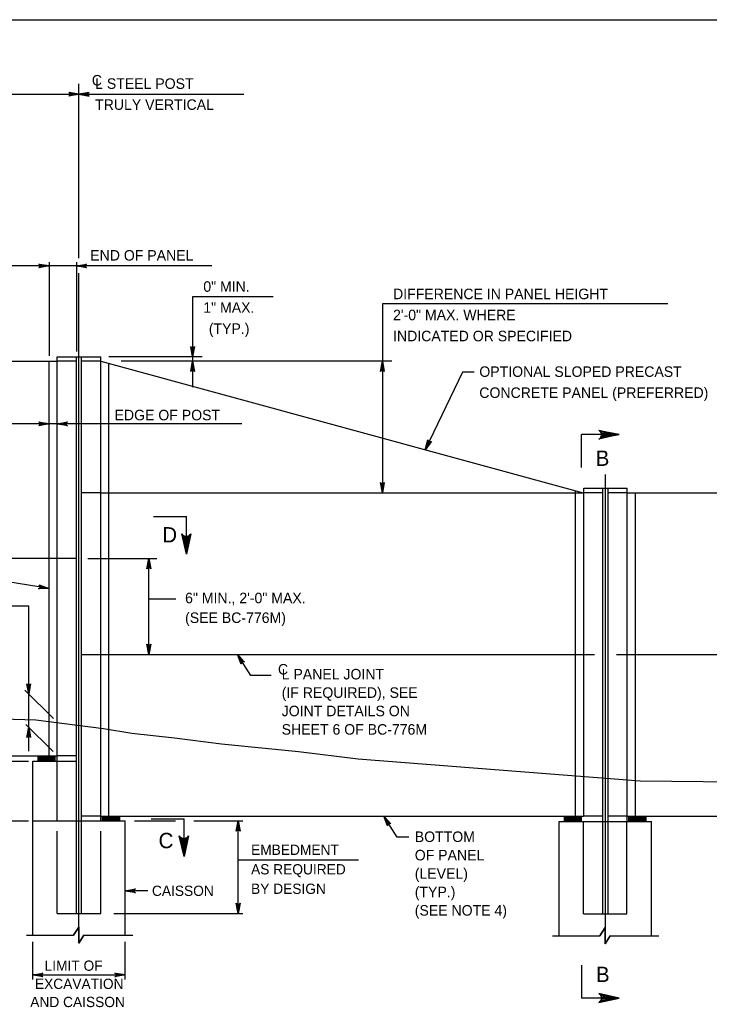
# Model space of a CAD drawing. Extents: x 3475 to 6558, y -3780 to 1166.
# Drawn here: x 4089.4 to 4290.8, y 268.3 to 556.7 of the extents above; entities that cross this region are included whole.
import ezdxf

# ---------------------------------------------------------------- set-up
doc = ezdxf.new("R2010")
doc.units = 0
doc.layers.add('1', color=7, linetype='Continuous')
doc.layers.add('2', color=7, linetype='Continuous')

msp = doc.modelspace()

# ---------------------------------------------------------------- linework, layer by layer
at = {"layer": '1'}
for p, q in [((4106.71, 487.07), (4106.71, 537.96)), ((3904.73, 534.93), (4154.88, 534.93)), ((4145.47, 484.79), (4062.52, 484.79)), ((4097.96, 485.85), (4097.96, 458.54)), ((4105.94, 485.85), (4105.94, 459.76)), ((4106.71, 291.76), (4106.71, 482.65)), ((4163.39, 475.79), (4139.9, 475.79)), ((4139.9, 475.79), (4139.9, 449.35)), ((4195.31, 473.71), (4195.31, 418.53)), ((4278.71, 473.71), (4195.31, 473.71)), ((3959.46, 456.94), (4100.36, 456.94)), ((4097.96, 341.73), (4097.96, 456.94)), ((4100.36, 322.69), (4100.36, 458.29)), ((4100.36, 458.29), (4113.06, 458.29)), ((4105.94, 456.94), (4100.36, 456.94)), ((4105.94, 295.71), (4105.94, 458.29)), ((4107.48, 295.71), (4107.48, 458.29)), ((4113.06, 456.94), (4107.48, 456.94)), ((4113.06, 322.69), (4113.06, 458.29)), ((4113.06, 456.94), (4253.96, 418.53)), ((4142.65, 458.29), (4115.39, 458.29)), ((4115.46, 324.11), (4115.46, 456.28)), ((4198.1, 456.94), (4119.02, 456.94)), ((4218.7, 453.8), (4207.81, 431.11)), ((4222.1, 453.8), (4218.7, 453.8)), ((4154.3, 438.67), (4068, 438.67)), ((4253.49, 425.94), (4253.49, 435.59)), ((4264.49, 435.59), (4253.49, 435.59)), ((4260.48, 287.05), (4260.48, 423.87)), ((4113.06, 418.53), (4107.48, 418.53)), ((4113.06, 418.53), (4253.96, 418.53)), ((4251.73, 324.11), (4251.73, 419.14)), ((4259.71, 418.53), (4253.96, 418.53)), ((4254.13, 324.11), (4254.13, 419.89)), ((4254.13, 419.89), (4266.82, 419.89)), ((4259.71, 295.54), (4259.71, 419.89)), ((4261.24, 295.54), (4261.24, 419.89)), ((4266.66, 418.53), (4261.24, 418.53)), ((4266.66, 418.53), (4308.45, 418.53)), ((4266.82, 322.52), (4266.82, 419.89)), ((4269.22, 324.11), (4269.22, 418.53)), ((4097.96, 390.58), (3961.86, 412.67)), ((4128.47, 411.58), (4138.12, 411.58)), ((4138.12, 400.57), (4138.12, 411.58)), ((4105.94, 399.33), (3953.88, 399.33)), ((4109.26, 399.33), (4129.47, 399.33)), ((4127.09, 371.32), (4127.09, 399.33)), ((4127.09, 387.6), (4135.01, 387.6)), ((4035.72, 385.5), (4092.04, 385.5)), ((4092.04, 343.12), (4092.04, 385.5)), ((4107.48, 371.32), (4257.3, 371.32)), ((4156.89, 365.21), (4152.98, 371.32)), ((4263.65, 371.32), (4308.79, 371.32)), ((4162.86, 365.21), (4156.89, 365.21)), ((4090.9, 360.93), (4099.25, 352.58)), ((4091.19, 350.91), (4099.14, 342.96)), ((3959.46, 341.73), (4100.27, 341.73)), ((4094.8, 340.15), (4094.8, 341.73)), ((4094.8, 341.55), (4099.8, 341.55)), ((4094.8, 341.35), (4099.8, 341.35)), ((4094.8, 341.15), (4099.8, 341.15)), ((4094.8, 340.95), (4099.8, 340.95)), ((4094.8, 340.75), (4099.8, 340.75)), ((4094.8, 340.55), (4099.8, 340.55)), ((4094.8, 340.35), (4099.8, 340.35)), ((4099.8, 340.15), (4099.8, 341.73)), ((4105.94, 341.73), (4100.27, 341.73)), ((4081.23, 340.15), (4091.94, 340.15)), ((4093.22, 289.36), (4093.22, 340.15)), ((4093.22, 340.15), (4100.36, 340.15)), ((4100.36, 340.15), (4105.94, 340.15)), ((4113.06, 324.11), (4107.48, 324.11)), ((4113.06, 324.11), (4254.04, 324.11)), ((4113.61, 322.69), (4113.61, 324.11)), ((4113.61, 323.89), (4118.61, 323.89)), ((4113.61, 323.69), (4118.61, 323.69)), ((4113.61, 323.49), (4118.61, 323.49)), ((4113.61, 323.29), (4118.61, 323.29)), ((4113.61, 323.09), (4118.61, 323.09)), ((4118.61, 322.69), (4118.61, 324.11)), ((4127.75, 323.36), (4137.39, 323.36)), ((4137.39, 312.36), (4137.39, 323.36)), ((4199.61, 318), (4195.7, 324.11)), ((4248.48, 322.52), (4248.48, 324.11)), ((4248.48, 323.92), (4253.47, 323.92)), ((4248.48, 323.72), (4253.47, 323.72)), ((4248.48, 323.52), (4253.47, 323.52)), ((4248.48, 323.32), (4253.47, 323.32)), ((4248.48, 323.12), (4253.47, 323.12)), ((4253.47, 322.52), (4253.47, 324.11)), ((4259.71, 324.11), (4254.04, 324.11)), ((4266.74, 324.11), (4261.24, 324.11)), ((4266.74, 324.11), (4308.79, 324.11)), ((4267.3, 322.52), (4267.3, 324.11)), ((4267.3, 323.92), (4272.3, 323.92)), ((4267.3, 323.72), (4272.3, 323.72)), ((4267.3, 323.52), (4272.3, 323.52)), ((4267.3, 323.32), (4272.3, 323.32)), ((4267.3, 323.12), (4272.3, 323.12)), ((4272.3, 322.52), (4272.3, 324.11)), ((4081.23, 322.69), (4091.94, 322.69)), ((4093.22, 322.69), (4120.2, 322.69)), ((4113.61, 322.89), (4118.61, 322.89)), ((4120.2, 289.36), (4120.2, 322.69)), ((4122.91, 322.69), (4134.86, 322.69)), ((4140.24, 322.69), (4154.53, 322.69)), ((4153.19, 295.71), (4153.19, 322.69)), ((4246.9, 322.52), (4273.88, 322.52)), ((4246.9, 289.19), (4246.9, 322.52)), ((4248.48, 322.92), (4253.47, 322.92)), ((4248.48, 322.72), (4253.47, 322.72)), ((4248.48, 322.52), (4253.47, 322.52)), ((4254.04, 295.54), (4254.04, 322.52)), ((4266.74, 295.54), (4266.74, 322.52)), ((4267.3, 322.92), (4272.3, 322.92)), ((4267.3, 322.72), (4272.3, 322.72)), ((4273.88, 289.19), (4273.88, 322.52)), ((4100.36, 295.71), (4100.36, 319.67)), ((4113.06, 295.71), (4113.06, 319.67)), ((4203, 318), (4199.61, 318)), ((4153.19, 311.38), (4188.29, 311.38)), ((4126.86, 302.3), (4120.2, 302.3)), ((4100.36, 295.71), (4113.06, 295.71)), ((4116.85, 295.71), (4154.53, 295.71)), ((4254.04, 295.54), (4266.74, 295.54)), ((4105.15, 289.36), (4106.67, 291.71)), ((4106.67, 291.71), (4106.65, 287.01)), ((4258.84, 289.19), (4260.36, 291.54)), ((4260.36, 291.54), (4260.34, 286.84)), ((4091.36, 289.36), (4105.15, 289.36)), ((4106.65, 287.01), (4108.17, 289.36)), ((4108.17, 289.36), (4122.4, 289.36)), ((4245.04, 289.19), (4258.84, 289.19)), ((4260.34, 286.84), (4261.86, 289.19)), ((4261.86, 289.19), (4276.08, 289.19)), ((4093.22, 276.38), (4093.22, 287.43)), ((4120.2, 276.38), (4120.2, 287.43)), ((4253.49, 280.56), (4253.49, 270.91)), ((4093.22, 277.74), (4120.2, 277.74)), ((4264.49, 270.91), (4253.49, 270.91))]:
    msp.add_line(p, q, dxfattribs=at)
for points in [[(4106.71, 534.93), (4103.73, 534.37), (4103.84, 534.45), (4103.96, 534.53), (4104.02, 534.63), (4104.07, 534.73), (4104.09, 534.83), (4104.11, 534.93), (4104.09, 535.03), (4104.07, 535.13), (4104.02, 535.23), (4103.96, 535.33), (4103.84, 535.41), (4103.73, 535.49), (4106.71, 534.93), (4103.84, 535.41), (4103.96, 535.33), (4106.71, 534.93), (4104.02, 535.23), (4104.07, 535.13), (4106.71, 534.93), (4104.09, 535.03), (4104.11, 534.93), (4106.71, 534.93), (4104.09, 534.83), (4104.07, 534.73), (4106.71, 534.93), (4104.02, 534.63), (4103.96, 534.53), (4106.71, 534.93), (4103.84, 534.45)], [(4106.71, 534.93), (4109.69, 534.37), (4109.58, 534.45), (4109.46, 534.53), (4109.4, 534.63), (4109.34, 534.73), (4109.33, 534.83), (4109.31, 534.93), (4109.33, 535.03), (4109.34, 535.13), (4109.4, 535.23), (4109.46, 535.33), (4109.58, 535.41), (4109.69, 535.49), (4106.71, 534.93), (4109.58, 535.41), (4109.46, 535.33), (4106.71, 534.93), (4109.4, 535.23), (4109.34, 535.13), (4106.71, 534.93), (4109.33, 535.03), (4109.31, 534.93), (4106.71, 534.93), (4109.33, 534.83), (4109.34, 534.73), (4106.71, 534.93), (4109.4, 534.63), (4109.46, 534.53), (4106.71, 534.93), (4109.58, 534.45)], [(4097.96, 484.79), (4094.98, 484.23), (4095.21, 484.39), (4095.32, 484.59), (4095.36, 484.79), (4095.32, 484.99), (4095.21, 485.19), (4094.98, 485.35), (4097.96, 484.79), (4095.21, 485.19), (4095.32, 484.99), (4097.96, 484.79), (4095.36, 484.79), (4095.32, 484.59), (4097.96, 484.79), (4095.21, 484.39)], [(4105.94, 484.79), (4108.92, 485.35), (4108.69, 485.19), (4108.58, 484.99), (4108.54, 484.79), (4108.58, 484.59), (4108.69, 484.39), (4108.92, 484.23), (4105.94, 484.79), (4108.69, 484.39), (4108.58, 484.59), (4105.94, 484.79), (4108.54, 484.79), (4108.58, 484.99), (4105.94, 484.79), (4108.69, 485.19)], [(4139.9, 458.29), (4139.34, 461.27), (4139.42, 461.16), (4139.5, 461.04), (4139.6, 460.98), (4139.7, 460.92), (4139.8, 460.9), (4139.9, 460.89), (4140, 460.9), (4140.1, 460.92), (4140.2, 460.98), (4140.3, 461.04), (4140.38, 461.16), (4140.46, 461.27), (4139.9, 458.29), (4140.38, 461.16), (4140.3, 461.04), (4139.9, 458.29), (4140.2, 460.98), (4140.1, 460.92), (4139.9, 458.29), (4140, 460.9), (4139.9, 460.89), (4139.9, 458.29), (4139.8, 460.9), (4139.7, 460.92), (4139.9, 458.29), (4139.6, 460.98), (4139.5, 461.04), (4139.9, 458.29), (4139.42, 461.16)], [(4139.9, 456.94), (4140.46, 453.95), (4140.38, 454.07), (4140.3, 454.18), (4140.2, 454.24), (4140.1, 454.3), (4140, 454.32), (4139.9, 454.34), (4139.8, 454.32), (4139.7, 454.3), (4139.6, 454.24), (4139.5, 454.18), (4139.42, 454.07), (4139.34, 453.95), (4139.9, 456.94), (4139.42, 454.07), (4139.5, 454.18), (4139.9, 456.94), (4139.6, 454.24), (4139.7, 454.3), (4139.9, 456.94), (4139.8, 454.32), (4139.9, 454.34), (4139.9, 456.94), (4140, 454.32), (4140.1, 454.3), (4139.9, 456.94), (4140.2, 454.24), (4140.3, 454.18), (4139.9, 456.94), (4140.38, 454.07)], [(4195.31, 456.94), (4195.87, 453.95), (4195.79, 454.07), (4195.71, 454.18), (4195.61, 454.24), (4195.51, 454.3), (4195.41, 454.32), (4195.31, 454.34), (4195.21, 454.32), (4195.11, 454.3), (4195.01, 454.24), (4194.91, 454.18), (4194.83, 454.07), (4194.75, 453.95), (4195.31, 456.94), (4194.83, 454.07), (4194.91, 454.18), (4195.31, 456.94), (4195.01, 454.24), (4195.11, 454.3), (4195.31, 456.94), (4195.21, 454.32), (4195.31, 454.34), (4195.31, 456.94), (4195.41, 454.32), (4195.51, 454.3), (4195.31, 456.94), (4195.61, 454.24), (4195.71, 454.18), (4195.31, 456.94), (4195.79, 454.07)], [(4097.96, 438.67), (4094.98, 438.11), (4095.21, 438.27), (4095.32, 438.47), (4095.36, 438.67), (4095.32, 438.87), (4095.21, 439.07), (4094.98, 439.23), (4097.96, 438.67), (4095.21, 439.07), (4095.32, 438.87), (4097.96, 438.67), (4095.36, 438.67), (4095.32, 438.47), (4097.96, 438.67), (4095.21, 438.27)], [(4100.36, 438.67), (4103.34, 439.23), (4103.11, 439.07), (4102.99, 438.87), (4102.96, 438.67), (4102.99, 438.47), (4103.11, 438.27), (4103.34, 438.11), (4100.36, 438.67), (4103.11, 438.27), (4102.99, 438.47), (4100.36, 438.67), (4102.96, 438.67), (4102.99, 438.87), (4100.36, 438.67), (4103.11, 439.07)], [(4264.49, 435.59), (4258.54, 434.17), (4258.77, 434.37), (4259, 434.56), (4259.11, 434.8), (4259.23, 435.04), (4259.26, 435.28), (4259.29, 435.52), (4259.26, 435.76), (4259.22, 436), (4259.1, 436.24), (4258.98, 436.48), (4258.75, 436.67), (4258.52, 436.86), (4264.49, 435.59), (4258.75, 436.67), (4258.98, 436.48), (4264.49, 435.59), (4259.1, 436.24), (4259.22, 436), (4264.49, 435.59), (4259.26, 435.76), (4259.29, 435.52), (4264.49, 435.59), (4259.26, 435.28), (4259.23, 435.04), (4264.49, 435.59), (4259.11, 434.8), (4259, 434.56), (4264.49, 435.59), (4258.77, 434.37)], [(4207.81, 431.11), (4208.6, 434.04), (4208.62, 433.9), (4208.64, 433.77), (4208.71, 433.67), (4208.77, 433.57), (4208.86, 433.51), (4208.94, 433.46), (4209.04, 433.43), (4209.13, 433.4), (4209.25, 433.41), (4209.37, 433.42), (4209.49, 433.49), (4209.61, 433.56), (4207.81, 431.11), (4209.49, 433.49), (4209.37, 433.42), (4207.81, 431.11), (4209.25, 433.41), (4209.13, 433.4), (4207.81, 431.11), (4209.04, 433.43), (4208.94, 433.46), (4207.81, 431.11), (4208.86, 433.51), (4208.77, 433.57), (4207.81, 431.11), (4208.71, 433.67), (4208.64, 433.77), (4207.81, 431.11), (4208.62, 433.9)], [(4195.31, 418.53), (4194.75, 421.52), (4194.83, 421.4), (4194.91, 421.29), (4195.01, 421.23), (4195.11, 421.17), (4195.21, 421.15), (4195.31, 421.13), (4195.41, 421.15), (4195.51, 421.17), (4195.61, 421.23), (4195.71, 421.29), (4195.79, 421.4), (4195.87, 421.52), (4195.31, 418.53), (4195.79, 421.4), (4195.71, 421.29), (4195.31, 418.53), (4195.61, 421.23), (4195.51, 421.17), (4195.31, 418.53), (4195.41, 421.15), (4195.31, 421.13), (4195.31, 418.53), (4195.21, 421.15), (4195.11, 421.17), (4195.31, 418.53), (4195.01, 421.23), (4194.91, 421.29), (4195.31, 418.53), (4194.83, 421.4)], [(4138.12, 400.57), (4136.7, 406.53), (4136.9, 406.3), (4137.09, 406.07), (4137.33, 405.95), (4137.57, 405.84), (4137.81, 405.81), (4138.05, 405.77), (4138.29, 405.81), (4138.53, 405.85), (4138.77, 405.97), (4139.01, 406.09), (4139.2, 406.32), (4139.39, 406.55), (4138.12, 400.57), (4139.2, 406.32), (4139.01, 406.09), (4138.12, 400.57), (4138.77, 405.97), (4138.53, 405.85), (4138.12, 400.57), (4138.29, 405.81), (4138.05, 405.77), (4138.12, 400.57), (4137.81, 405.81), (4137.57, 405.84), (4138.12, 400.57), (4137.33, 405.95), (4137.09, 406.07), (4138.12, 400.57), (4136.9, 406.3)], [(4127.09, 399.33), (4127.65, 396.35), (4127.49, 396.58), (4127.29, 396.7), (4127.09, 396.73), (4126.89, 396.7), (4126.69, 396.58), (4126.53, 396.35), (4127.09, 399.33), (4126.69, 396.58), (4126.89, 396.7), (4127.09, 399.33), (4127.09, 396.73), (4127.29, 396.7), (4127.09, 399.33), (4127.49, 396.58)], [(4097.96, 390.58), (4094.93, 390.5), (4095.18, 390.62), (4095.33, 390.8), (4095.39, 390.99), (4095.39, 391.2), (4095.31, 391.41), (4095.1, 391.61), (4097.96, 390.58), (4095.31, 391.41), (4095.39, 391.2), (4097.96, 390.58), (4095.39, 390.99), (4095.33, 390.8), (4097.96, 390.58), (4095.18, 390.62)], [(4127.09, 371.32), (4126.53, 374.3), (4126.69, 374.07), (4126.89, 373.96), (4127.09, 373.92), (4127.29, 373.96), (4127.49, 374.07), (4127.65, 374.3), (4127.09, 371.32), (4127.49, 374.07), (4127.29, 373.96), (4127.09, 371.32), (4127.09, 373.92), (4126.89, 373.96), (4127.09, 371.32), (4126.69, 374.07)], [(4152.98, 371.32), (4155.06, 369.11), (4154.8, 369.22), (4154.57, 369.21), (4154.38, 369.13), (4154.23, 368.99), (4154.13, 368.79), (4154.12, 368.51), (4152.98, 371.32), (4154.13, 368.79), (4154.23, 368.99), (4152.98, 371.32), (4154.38, 369.13), (4154.57, 369.21), (4152.98, 371.32), (4154.8, 369.22)], [(4092.04, 359.79), (4091.48, 362.77), (4091.56, 362.65), (4091.64, 362.54), (4091.74, 362.48), (4091.84, 362.42), (4091.94, 362.4), (4092.04, 362.39), (4092.14, 362.4), (4092.24, 362.42), (4092.34, 362.48), (4092.44, 362.54), (4092.52, 362.65), (4092.6, 362.77), (4092.04, 359.79), (4092.52, 362.65), (4092.44, 362.54), (4092.04, 359.79), (4092.34, 362.48), (4092.24, 362.42), (4092.04, 359.79), (4092.14, 362.4), (4092.04, 362.39), (4092.04, 359.79), (4091.94, 362.4), (4091.84, 362.42), (4092.04, 359.79), (4091.74, 362.48), (4091.64, 362.54), (4092.04, 359.79), (4091.56, 362.65)], [(3889.62, 352.08), (3905.99, 352.53), (3918.76, 351.96), (3941.95, 352.8), (3965.21, 352.8), (3988.97, 352.7), (3994.28, 352.8), (4009.66, 352.7), (4024.41, 352.8), (4039.2, 352.58), (4074.57, 352.8), (4094.11, 352.27), (4113.91, 349.72), (4122.13, 348.3), (4134.57, 346.98), (4148.35, 345.24), (4170.86, 342.96), (4188.25, 340.82), (4270.64, 334.38), (4307.51, 334.01)], [(4092.04, 350.06), (4092.6, 347.07), (4092.52, 347.19), (4092.44, 347.3), (4092.34, 347.36), (4092.24, 347.42), (4092.14, 347.44), (4092.04, 347.46), (4091.94, 347.44), (4091.84, 347.42), (4091.74, 347.36), (4091.64, 347.3), (4091.56, 347.19), (4091.48, 347.07), (4092.04, 350.06), (4091.56, 347.19), (4091.64, 347.3), (4092.04, 350.06), (4091.74, 347.36), (4091.84, 347.42), (4092.04, 350.06), (4091.94, 347.44), (4092.04, 347.46), (4092.04, 350.06), (4092.14, 347.44), (4092.24, 347.42), (4092.04, 350.06), (4092.34, 347.36), (4092.44, 347.3), (4092.04, 350.06), (4092.52, 347.19)], [(4195.7, 324.11), (4197.78, 321.9), (4197.52, 322), (4197.29, 322), (4197.1, 321.92), (4196.95, 321.78), (4196.85, 321.57), (4196.84, 321.29), (4195.7, 324.11), (4196.85, 321.57), (4196.95, 321.78), (4195.7, 324.11), (4197.1, 321.92), (4197.29, 322), (4195.7, 324.11), (4197.52, 322)], [(4153.19, 322.69), (4153.75, 319.7), (4153.59, 319.93), (4153.39, 320.05), (4153.19, 320.09), (4152.99, 320.05), (4152.79, 319.93), (4152.63, 319.7), (4153.19, 322.69), (4152.79, 319.93), (4152.99, 320.05), (4153.19, 322.69), (4153.19, 320.09), (4153.39, 320.05), (4153.19, 322.69), (4153.59, 319.93)], [(4137.39, 312.36), (4135.98, 318.31), (4136.17, 318.08), (4136.36, 317.85), (4136.61, 317.74), (4136.85, 317.62), (4137.09, 317.59), (4137.33, 317.56), (4137.57, 317.59), (4137.81, 317.63), (4138.05, 317.75), (4138.28, 317.87), (4138.47, 318.1), (4138.66, 318.33), (4137.39, 312.36), (4138.47, 318.1), (4138.28, 317.87), (4137.39, 312.36), (4138.05, 317.75), (4137.81, 317.63), (4137.39, 312.36), (4137.57, 317.59), (4137.33, 317.56), (4137.39, 312.36), (4137.09, 317.59), (4136.85, 317.62), (4137.39, 312.36), (4136.61, 317.74), (4136.36, 317.85), (4137.39, 312.36), (4136.17, 318.08)], [(4120.2, 302.3), (4123.18, 302.86), (4122.95, 302.7), (4122.84, 302.5), (4122.8, 302.3), (4122.84, 302.1), (4122.95, 301.9), (4123.18, 301.74), (4120.2, 302.3), (4122.95, 301.9), (4122.84, 302.1), (4120.2, 302.3), (4122.8, 302.3), (4122.84, 302.5), (4120.2, 302.3), (4122.95, 302.7)], [(4153.19, 295.71), (4152.63, 298.69), (4152.79, 298.46), (4152.99, 298.34), (4153.19, 298.31), (4153.39, 298.34), (4153.59, 298.46), (4153.75, 298.69), (4153.19, 295.71), (4153.59, 298.46), (4153.39, 298.34), (4153.19, 295.71), (4153.19, 298.31), (4152.99, 298.34), (4153.19, 295.71), (4152.79, 298.46)], [(4091.36, 289.36), (4105.15, 289.36), (4106.67, 291.71), (4106.65, 287.01), (4108.17, 289.36), (4122.4, 289.36)], [(4108.17, 289.36), (4106.65, 287.01), (4106.67, 291.71), (4105.15, 289.36)], [(4245.04, 289.19), (4258.84, 289.19), (4260.36, 291.54), (4260.34, 286.84), (4261.86, 289.19), (4276.08, 289.19)], [(4261.86, 289.19), (4260.34, 286.84), (4260.36, 291.54), (4258.84, 289.19)], [(4093.22, 277.74), (4096.2, 278.29), (4095.97, 278.14), (4095.85, 277.94), (4095.82, 277.74), (4095.85, 277.54), (4095.97, 277.34), (4096.2, 277.18), (4093.22, 277.74), (4095.97, 277.34), (4095.85, 277.54), (4093.22, 277.74), (4095.82, 277.74), (4095.85, 277.94), (4093.22, 277.74), (4095.97, 278.14)], [(4120.2, 277.74), (4117.22, 277.18), (4117.45, 277.34), (4117.57, 277.54), (4117.6, 277.74), (4117.57, 277.94), (4117.45, 278.14), (4117.22, 278.29), (4120.2, 277.74), (4117.45, 278.14), (4117.57, 277.94), (4120.2, 277.74), (4117.6, 277.74), (4117.57, 277.54), (4120.2, 277.74), (4117.45, 277.34)], [(4264.49, 270.91), (4258.54, 272.32), (4258.77, 272.13), (4259, 271.94), (4259.11, 271.7), (4259.23, 271.45), (4259.26, 271.21), (4259.29, 270.97), (4259.26, 270.73), (4259.22, 270.49), (4259.1, 270.26), (4258.98, 270.02), (4258.75, 269.83), (4258.52, 269.64), (4264.49, 270.91), (4258.75, 269.83), (4258.98, 270.02), (4264.49, 270.91), (4259.1, 270.26), (4259.22, 270.49), (4264.49, 270.91), (4259.26, 270.73), (4259.29, 270.97), (4264.49, 270.91), (4259.26, 271.21), (4259.23, 271.45), (4264.49, 270.91), (4259.11, 271.7), (4259, 271.94), (4264.49, 270.91), (4258.77, 272.13)]]:
    msp.add_lwpolyline(points, dxfattribs=at)
at = {"layer": '2'}
msp.add_line((3801.34, 556.69), (4587.34, 556.69), dxfattribs=at)

# ---------------------------------------------------------------- texts
at = {"layer": '1'}
for s, height, p in [('C', 3.07, (4110.46, 537.48)), ('L STEEL POST', 3.072, (4111.42, 536.51)), ('TRULY VERTICAL', 3.072, (4111.42, 530.37)), ('END OF PANEL', 3.072, (4110, 486.35)), ('0" MIN.', 3.072, (4143.02, 477.24)), ('DIFFERENCE IN PANEL HEIGHT', 3.072, (4198.43, 475.08)), ('1" MAX.', 3.072, (4143.02, 471.1)), ('2\'-0" MAX. WHERE ', 3.072, (4198.43, 468.94)), ('(TYP.)', 3.072, (4144.63, 464.95)), ('INDICATED OR SPECIFIED', 3.072, (4198.43, 462.79)), ('OPTIONAL SLOPED PRECAST', 3.072, (4223.62, 452.39)), ('CONCRETE PANEL (PREFERRED)', 3.072, (4223.62, 446.24)), ('EDGE OF POST', 3.072, (4117.1, 439.71)), ('B', 4.48, (4257.6, 426.4)), ('D', 4.48, (4131.03, 404.03)), ('6" MIN., 2\'-0" MAX.', 3.072, (4137.7, 386.28)), ('(SEE BC-776M)', 3.072, (4137.7, 380.52)), ('C', 3.07, (4164.82, 365.46)), ('L PANEL JOINT', 3.072, (4165.91, 364.03)), ('(IF REQUIRED), SEE', 3.072, (4165.91, 358.65)), ('JOINT DETAILS ON', 3.072, (4165.91, 353.28)), ('SHEET 6 OF BC-776M', 3.072, (4165.91, 347.9)), ('C', 4.48, (4129.95, 314.74)), ('BOTTOM', 3.072, (4204.77, 316.55)), ('EMBEDMENT', 3, (4156.97, 312.77)), ('OF PANEL', 3.072, (4204.77, 311.18)), ('AS REQUIRED', 3, (4156.97, 307.08)), ('(LEVEL)', 3.072, (4204.77, 305.8)), ('CAISSON', 3, (4128.02, 300.8)), ('BY DESIGN', 3, (4156.97, 301.39)), ('(TYP.)', 3.072, (4204.77, 300.43)), ('(SEE NOTE 4)', 3.072, (4204.77, 295.05)), ('LIMIT OF', 3, (4096.67, 278.94)), ('B', 4.48, (4257.67, 275.65)), ('EXCAVATION', 3, (4093.85, 273.63)), ('AND CAISSON', 3, (4092.48, 268.33))]:
    msp.add_text(s, height=height, dxfattribs=at).set_placement(p)

doc.saveas('drawing.dxf')
